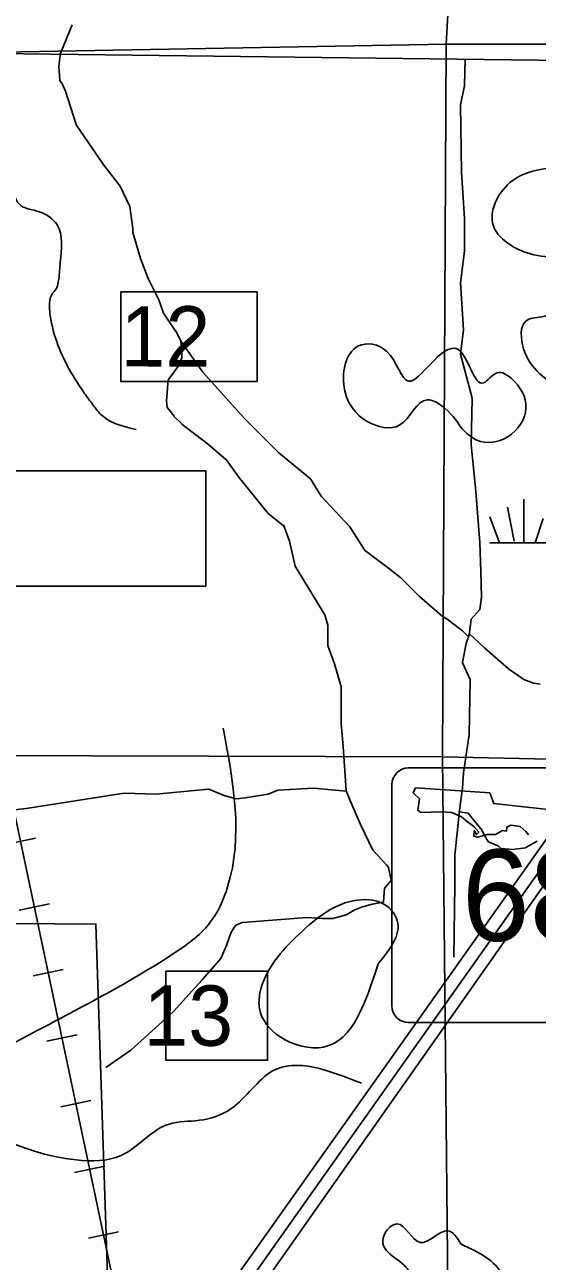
# Model space of a CAD drawing. Extents: x 408847 to 817539, y 923858 to 1151780.
# Drawn here: x 506920 to 510743, y 1031794 to 1041018 of the extents above; entities that cross this region are included whole.
import ezdxf

# ---------------------------------------------------------------- set-up
doc = ezdxf.new("R2010")
doc.units = 0
for name, color, linetype in [('Lakes and Ponds', 7, 'Continuous'), ('Level 39', 7, 'Continuous'), ('Level 43', 7, 'Continuous'), ('Local Roads Paved', 7, 'Continuous'), ('Masks for Text', 7, 'Continuous'), ('Narrow River Creek and Branch and Slough', 7, 'Continuous'), ('Railroads', 7, 'Continuous'), ('Roadshields State Highways', 7, 'Continuous'), ('Section Lines', 7, 'Continuous'), ('State Park', 7, 'Continuous'), ('State Route Divided Highway Outline and Fill', 7, 'Continuous'), ('Swamps', 7, 'Continuous'), ('Township  and Range lines', 7, 'Continuous')]:
    doc.layers.add(name, color=color, linetype=linetype)

msp = doc.modelspace()

# ---------------------------------------------------------------- linework, layer by layer
at = {"layer": 'Lakes and Ponds'}
for points in [[(511287.2, 1039444.9), (511358.8, 1039573.4), (511383, 1039777.7), (511189.1, 1039952.2), (510880.8, 1039956.6), (510556.4, 1039854.8), (510409.9, 1039540.4), (510717.9, 1039301.7), (510930.1, 1039295.4), (511287.2, 1039444.9)], [(510775.4, 1038838.8), (510657.2, 1038806.9), (510641, 1038600.6), (510940.8, 1038281.7), (511369, 1038106.9), (511581.3, 1038222.8), (511611.6, 1038455.2), (511137.7, 1038888.5), (510775.4, 1038838.8)], [(510181.8, 1038004.1), (510291.8, 1037919.8), (510522.1, 1037943.6), (510658.4, 1038159.8), (510550.6, 1038378.3), (510444.6, 1038422.5), (510342.4, 1038346.5), (510150.6, 1038597.1), (509946.2, 1038487.2), (509784, 1038359.1), (509620.1, 1038581.7), (509408, 1038622), (509307.5, 1038287.6), (509475.3, 1038059), (509717.5, 1038032.7), (509923.9, 1038220.7), (510029.9, 1038176.5), (510181.8, 1038004.1)], [(509555.7, 1034012.8), (509698.2, 1034335.2), (509622.3, 1034443.4), (509400.2, 1034487.8), (508969.5, 1034237.8), (508674.7, 1033793.4), (508670.6, 1033679.2), (508824.4, 1033468.7), (509148.6, 1033392.2), (509555.7, 1034012.8)], [(510175.4, 1031920.4), (510486.3, 1031687), (510506.1, 1031486.6), (510417.8, 1031372.5), (510303.7, 1031318.6), (509979.4, 1031288.9), (509757.3, 1031369.3), (509707.4, 1031489.5), (509787.7, 1031707.8), (509589.9, 1031946.5), (509696.1, 1032072.6), (509870.1, 1031934.1), (510074.4, 1032022), (510175.4, 1031920.4)]]:
    msp.add_spline(points, degree=3, dxfattribs=at)
at = {"layer": 'Level 39'}
for points in [[(507636, 1039025.9), (508653.4, 1039025.9), (508653.4, 1038357.8), (507636, 1038357.8)], [(501086.4, 1037689.7), (508271.9, 1037689.7), (508271.9, 1036830.7), (501086.4, 1036830.7)]]:
    msp.add_lwpolyline(points, close=True, dxfattribs=at)
at = {"layer": 'Local Roads Paved'}
for p, q in [((507274.2, 1041018), (507188.4, 1040810.6)), ((507274.2, 1041018), (507188.4, 1040810.6)), ((506041.3, 1040811.9), (511302.8, 1040747.5)), ((507188.1, 1040809.7), (507173.9, 1040710.2)), ((507188.1, 1040809.7), (507173.9, 1040710.2)), ((507173.9, 1040709.3), (507181, 1040603.4)), ((507173.9, 1040709.3), (507181, 1040603.4)), ((510206, 1040763.6), (510198.9, 1040563.1)), ((507181.7, 1040601.2), (507202.2, 1040573.9)), ((507181.7, 1040601.2), (507202.2, 1040573.9)), ((507202.7, 1040573), (507224, 1040523.5)), ((507202.7, 1040573), (507224, 1040523.5)), ((507224.1, 1040523.1), (507302.7, 1040272.8)), ((507224.1, 1040523.1), (507302.7, 1040272.8)), ((510198.8, 1040562.4), (510170.3, 1040419.7)), ((510170.2, 1040418.9), (510177.4, 1039917.4)), ((507303.2, 1040271.8), (507510.7, 1039971.1)), ((507303.2, 1040271.8), (507510.7, 1039971.1)), ((507510.8, 1039971), (507632.4, 1039813.6)), ((507510.8, 1039971), (507632.4, 1039813.6)), ((510177.4, 1039917.2), (510198.9, 1039573.2)), ((507632.8, 1039812.9), (507704, 1039663.2)), ((507632.8, 1039812.9), (507704, 1039663.2)), ((507704.4, 1039662), (507725.8, 1039498)), ((507704.4, 1039662), (507725.8, 1039498)), ((510198.9, 1039572.9), (510198.9, 1039329.4)), ((507725.8, 1039497.4), (507725.8, 1039469.6)), ((507725.8, 1039497.4), (507725.8, 1039469.6)), ((507726, 1039468.4), (507754.5, 1039375.8)), ((507726, 1039468.4), (507754.5, 1039375.8)), ((507754.5, 1039375.7), (507783.1, 1039275.5)), ((507754.5, 1039375.7), (507783.1, 1039275.5)), ((510198.8, 1039328.9), (510170.2, 1039092.9)), ((507783.2, 1039275.2), (507840.4, 1039125)), ((507783.2, 1039275.2), (507840.4, 1039125)), ((507840.6, 1039124.6), (507919.3, 1038967.2)), ((507840.6, 1039124.6), (507919.3, 1038967.2)), ((510170.2, 1039092.2), (510191.7, 1038741.5)), ((507919.4, 1038966.8), (507955, 1038867.1)), ((507919.4, 1038966.8), (507955, 1038867.1)), ((507955.5, 1038866.2), (508048.2, 1038730.6)), ((507955.5, 1038866.2), (508048.2, 1038730.6)), ((510191.6, 1038740.7), (510170.3, 1038562.6)), ((508048.5, 1038730.1), (508084.2, 1038656.6)), ((508048.5, 1038730.1), (508084.2, 1038656.6)), ((508092, 1038596.7), (508084.2, 1038656.6)), ((508084.2, 1038656.6), (508249, 1038427.3)), ((508084.2, 1038656.6), (508092, 1038596.7)), ((508091.4, 1038535.4), (508092.1, 1038596.2)), ((508092.1, 1038596.2), (508091.4, 1038535.4)), ((510170.4, 1038561.1), (510256.1, 1038232.4)), ((507991.7, 1038370.6), (508069.6, 1038476.9)), ((508069.6, 1038476.9), (507991.7, 1038370.6)), ((508070.1, 1038477.8), (508091.2, 1038534)), ((508091.2, 1038534), (508070.1, 1038477.8)), ((508249.2, 1038427), (508557.3, 1038083)), ((507976.7, 1038212.4), (507990.9, 1038368.6)), ((507990.9, 1038368.6), (507976.7, 1038212.4)), ((507983.7, 1038162.8), (507976.8, 1038211.5)), ((507976.8, 1038211.5), (507983.7, 1038162.8)), ((510256.2, 1038231.3), (510249, 1037887.9)), ((508033.9, 1038097.4), (507984.5, 1038160.9)), ((507984.5, 1038160.9), (508033.9, 1038097.4)), ((508091.2, 1038040), (508034.2, 1038097)), ((508034.2, 1038097), (508091.2, 1038040)), ((508155.9, 1037989.7), (508091.6, 1038039.7)), ((508091.6, 1038039.7), (508155.9, 1037989.7)), ((508557.4, 1038082.8), (508815.2, 1037824.8)), ((508277.7, 1037896.5), (508155.9, 1037989.6)), ((508155.9, 1037989.6), (508277.7, 1037896.5)), ((508420.8, 1037774.8), (508277.9, 1037896.3)), ((508277.9, 1037896.3), (508420.8, 1037774.8)), ((508815.5, 1037824.6), (509051.4, 1037631.5)), ((510249.1, 1037887.4), (510284.9, 1037536.3)), ((508514.3, 1037645.5), (508421.4, 1037774.1)), ((508421.4, 1037774.1), (508514.3, 1037645.5)), ((508736.3, 1037373.2), (508514.4, 1037645.3)), ((508514.4, 1037645.3), (508736.3, 1037373.2)), ((509052.3, 1037630.5), (509130.6, 1037502.3)), ((509131.1, 1037501.7), (509345.6, 1037272.7)), ((510284.9, 1037536.2), (510313.5, 1037156.2)), ((508851.2, 1037279.6), (508736.9, 1037372.6)), ((508736.9, 1037372.6), (508851.2, 1037279.6)), ((508894.2, 1037166.6), (508851.2, 1037288.3)), ((509346, 1037272.1), (509453, 1037101)), ((508937.1, 1036980.5), (508894.3, 1037166.1)), ((509453.9, 1037099.9), (509632.6, 1036964.1)), ((510313.6, 1037156), (510320.7, 1036941)), ((509159.2, 1036617), (508937.6, 1036979.3)), ((509632.6, 1036964.1), (509725.6, 1036892.5)), ((510320.7, 1036941), (510327.9, 1036747.7)), ((509725.9, 1036892.2), (509861.9, 1036756.2)), ((510327.8, 1036746.9), (510313.7, 1036655.3)), ((510312.8, 1036653.2), (510249.9, 1036583.3)), ((509180.8, 1036538.2), (509159.6, 1036616)), ((509181, 1036387.8), (509181, 1036537.1)), ((510034.3, 1036605.3), (510069.7, 1036584.1)), ((510070, 1036583.8), (510184.3, 1036498.1)), ((510248.9, 1036581.1), (510234.8, 1036468)), ((510184.7, 1036497.7), (510229.7, 1036452.7)), ((510234.6, 1036467.2), (510213.3, 1036403.3)), ((510235.7, 1036476), (510349.4, 1036371)), ((509231.1, 1036250.9), (509181.2, 1036386.4)), ((510213.1, 1036402.8), (510184.8, 1036260.9)), ((510349.4, 1036371), (510528.4, 1036213.4)), ((509281.2, 1036079.2), (509231.2, 1036250.7)), ((510185.1, 1036258.5), (510241.5, 1036134.3)), ((510528.8, 1036213.1), (510642.9, 1036134.6)), ((509281.3, 1035806.3), (509281.3, 1036078.1)), ((510241.9, 1036132.6), (510234.7, 1035724.9)), ((510643.7, 1036134.2), (510714.5, 1036105.8)), ((510715.4, 1036105.6), (510764.9, 1036098.5)), ((509295.7, 1035634), (509281.3, 1035806)), ((510234.7, 1035724.4), (510191.7, 1035438)), ((509317.1, 1035304.8), (509295.7, 1035634)), ((510191.7, 1035437.6), (510184.5, 1035323.2)), ((507660.9, 1035286.7), (506930.2, 1035172)), ((507897.6, 1035279.5), (507661.7, 1035286.7)), ((508291.1, 1035315.3), (507898.1, 1035279.6)), ((508413.7, 1035265.3), (508293, 1035315)), ((508499.3, 1035243.9), (508414.3, 1035265.1)), ((508564.4, 1035250.8), (508500.7, 1035243.8)), ((508736.1, 1035279.5), (508564.6, 1035250.9)), ((508807.6, 1035308), (508736.9, 1035279.7)), ((509073.2, 1035322.6), (508808.9, 1035308.3)), ((509318.2, 1035301.6), (509073.7, 1035322.5)), ((509353, 1035218.1), (509317.4, 1035303.5)), ((510184.5, 1035322.9), (510163, 1035158.2)), ((506930.1, 1035172), (506557.7, 1035129)), ((509424.7, 1035053.2), (509353, 1035218)), ((510163, 1035158.1), (510127.2, 1034821.2)), ((510161.8, 1035146.8), (510226, 1035137.7)), ((509517.6, 1034860), (509424.7, 1035053)), ((510228.5, 1035136.2), (510320.5, 1035022.9)), ((510320.9, 1035022.4), (510377.4, 1034923.5)), ((510379.4, 1034921.8), (510449, 1034893.9)), ((510450.3, 1034893), (510470.2, 1034873.1)), ((510472.7, 1034872), (510556.8, 1034865)), ((510557.7, 1034865), (510656.9, 1034879.1)), ((510658.3, 1034879.7), (510742.6, 1034928.9)), ((509618, 1034752.1), (509518.3, 1034859)), ((510127.2, 1034820.8), (510127.2, 1034605.9)), ((509632.2, 1034731), (509618.4, 1034751.6)), ((509653.6, 1034639.1), (509632.7, 1034729.6)), ((509604.8, 1034580.8), (509652.7, 1034635.6)), ((510127.2, 1034605.8), (510120, 1034061.7)), ((509596.9, 1034475.3), (509603.8, 1034578.4)), ((509317.6, 1034379.2), (509381.5, 1034414.7)), ((509381.9, 1034414.9), (509431.6, 1034436.2)), ((509432.1, 1034436.4), (509510.5, 1034457.8)), ((508494, 1034300.5), (508542.4, 1034321.3)), ((508543.7, 1034321.6), (509023, 1034357.4)), ((509023.5, 1034357.4), (509137.8, 1034350.3)), ((509138.1, 1034350.3), (509216.3, 1034350.3)), ((509217.4, 1034350.4), (509316.7, 1034378.8)), ((508428.4, 1034156.8), (508456.8, 1034242.2)), ((508457.2, 1034243.1), (508492.2, 1034299)), ((508385.5, 1034056.8), (508428.2, 1034156.5)), ((508242, 1033891.3), (508384.9, 1034055.7)), ((508027, 1033654.7), (508241.9, 1033891.2)), ((507711.7, 1033367.9), (508026.7, 1033654.5)), ((507525.1, 1033238.6), (507711.3, 1033367.6))]:
    msp.add_line(p, q, dxfattribs=at)
for points in [[(509862.1, 1036756), (509976.6, 1036655.7), (510033.7, 1036605.7)], [(509510.9, 1034457.9), (509553.7, 1034465), (509593.6, 1034471.7)]]:
    msp.add_lwpolyline(points, dxfattribs=at)
for centre, start, end in [((507277.9, 1041016.5), 153.44648, 157.53075), ((507277.9, 1041016.5), 153.44648, 157.53075), ((507192.1, 1040809.1), 157.53075, 171.87393), ((507192.1, 1040809.1), 157.53075, 171.87393), ((507177.9, 1040709.6), 171.87393, 183.81216), ((507177.9, 1040709.6), 171.87393, 183.81216), ((507184.9, 1040603.6), 183.81216, 216.85606), ((507184.9, 1040603.6), 183.81216, 216.85606), ((507199, 1040571.5), 23.18815, 36.85606), ((507199, 1040571.5), 23.18815, 36.85606), ((507220.3, 1040521.9), 17.43894, 23.18815), ((507220.3, 1040521.9), 17.43894, 23.18815), ((510194.9, 1040563.2), 348.69561, 357.95562), ((510174.2, 1040418.9), 168.69561, 180.81804), ((507306.5, 1040274), 197.43894, 214.61067), ((507306.5, 1040274), 197.43894, 214.61067), ((507514, 1039973.4), 214.61067, 217.68029), ((507514, 1039973.4), 214.61067, 217.68029), ((510181.4, 1039917.4), 180.81804, 183.57454), ((507629.2, 1039811.2), 25.45215, 37.68029), ((507629.2, 1039811.2), 25.45215, 37.68029), ((507700.4, 1039661.5), 7.42771, 25.45215), ((507700.4, 1039661.5), 7.42771, 25.45215), ((510194.9, 1039572.9), 0, 3.57454), ((507721.8, 1039497.4), 0, 7.42771), ((507721.8, 1039497.4), 0, 7.42771), ((507729.8, 1039469.6), 180, 197.09462), ((507729.8, 1039469.6), 180, 197.09462), ((507750.7, 1039374.6), 15.93778, 17.09462), ((507750.7, 1039374.6), 15.93778, 17.09462), ((510194.9, 1039329.4), 353.09222, 0), ((507787, 1039276.6), 195.93778, 200.84487), ((507787, 1039276.6), 195.93778, 200.84487), ((507844.2, 1039126.4), 200.84487, 206.55352), ((507844.2, 1039126.4), 200.84487, 206.55352), ((510174.2, 1039092.4), 173.09222, 183.50177), ((507915.7, 1038965.4), 19.64469, 26.55352), ((507915.7, 1038965.4), 19.64469, 26.55352), ((507958.8, 1038868.4), 199.64469, 214.36691), ((507958.8, 1038868.4), 199.64469, 214.36691), ((510187.7, 1038741.2), 353.16064, 3.50177), ((508044.9, 1038728.3), 25.93531, 34.36691), ((508044.9, 1038728.3), 25.93531, 34.36691), ((508088.1, 1038596.2), 359.38163, 7.41832), ((508088.1, 1038596.2), 359.38163, 7.41832), ((510174.3, 1038562.1), 173.16064, 194.61383), ((508066.3, 1038479.2), 323.75991, 339.45343), ((508066.3, 1038479.2), 323.75991, 339.45343), ((508087.4, 1038535.4), 339.45343, 359.38163), ((508087.4, 1038535.4), 339.45343, 359.38163), ((507994.9, 1038368.3), 143.75991, 174.80817), ((507994.9, 1038368.3), 143.75991, 174.80817), ((508252.2, 1038429.6), 215.69303, 221.84071), ((507980.7, 1038212.1), 174.80817, 188.12607), ((507980.7, 1038212.1), 174.80817, 188.12607), ((510252.2, 1038231.4), 358.80711, 14.61383), ((507987.7, 1038163.4), 188.12607, 217.86101), ((507987.7, 1038163.4), 188.12606, 217.86101), ((508037.1, 1038099.9), 217.86101, 224.98558), ((508037.1, 1038099.9), 217.86101, 224.98558), ((508094.1, 1038042.8), 224.98558, 232.11104), ((508094.1, 1038042.8), 224.98558, 232.11104), ((508560.2, 1038085.6), 221.84071, 224.98558), ((508158.4, 1037992.8), 232.11104, 232.58073), ((508158.4, 1037992.8), 232.11104, 232.58073), ((508275.3, 1037893.3), 49.62123, 52.58073), ((508275.3, 1037893.3), 49.62123, 52.58073), ((508818.1, 1037827.7), 224.98558, 230.69646), ((510253, 1037887.8), 178.80711, 185.82343), ((508418.2, 1037771.8), 35.82397, 49.62123), ((508418.2, 1037771.8), 35.82397, 49.62123), ((508517.5, 1037647.8), 215.82397, 219.19308), ((508517.5, 1037647.8), 215.82396, 219.19308), ((509048.9, 1037628.4), 31.41674, 50.69646), ((509134, 1037504.4), 211.41674, 223.138), ((510280.9, 1037535.9), 4.31386, 5.82343), ((508739.4, 1037375.7), 219.19308, 230.89203), ((508739.4, 1037375.7), 219.19308, 230.89203), ((509342.7, 1037270), 31.99242, 43.138), ((508890.4, 1037165.2), 12.9883, 19.43099), ((509456.4, 1037103.1), 211.99242, 232.75127), ((510309.6, 1037155.9), 1.90819, 4.31386), ((508941, 1036981.4), 192.9883, 211.45097), ((509630.1, 1036960.9), 52.41747, 52.75127), ((510324.7, 1036941.1), 181.90819, 182.12003), ((509723.1, 1036889.3), 44.98558, 52.41747), ((509864.7, 1036759), 224.98558, 228.79978), ((510323.9, 1036747.6), 351.25817, 2.12003), ((509155.8, 1036615), 15.2478, 31.45097), ((510309.8, 1036655.9), 318.02713, 351.25817), ((509177, 1036537.1), 0, 15.2478), ((510036.4, 1036608.7), 228.79978, 239.02352), ((510067.6, 1036580.6), 53.11626, 59.02352), ((510252.9, 1036580.6), 138.02713, 172.87853), ((510181.9, 1036494.9), 44.98558, 53.11626), ((510230.8, 1036468.5), 341.5737, 352.87853), ((509185, 1036387.8), 180, 200.21551), ((510217.1, 1036402), 161.5737, 168.69561), ((510352.1, 1036374), 227.27624, 228.63792), ((509227.3, 1036249.5), 16.25245, 20.21551), ((510188.7, 1036260.1), 168.69561, 204.44409), ((510531.1, 1036216.4), 228.63792, 235.47801), ((509277.3, 1036078.1), 0, 16.25245), ((510237.9, 1036132.6), 358.99542, 24.44409), ((510645.2, 1036137.9), 235.47801, 248.18864), ((510716, 1036109.5), 248.18864, 261.86586), ((509285.3, 1035806.3), 180, 184.76126), ((510230.7, 1035725), 351.47346, 358.99542), ((509291.7, 1035633.7), 3.72952, 4.76126), ((510195.7, 1035437.4), 171.47346, 176.42546), ((507661.6, 1035282.7), 88.26342, 98.91934), ((507897.7, 1035283.5), 268.26342, 275.19703), ((508291.5, 1035311.3), 67.60971, 95.19703), ((508415.2, 1035269), 247.60971, 255.95697), ((508500.3, 1035247.7), 255.95697, 276.34336), ((508564, 1035254.8), 276.34336, 279.467), ((508735.5, 1035283.4), 279.467, 291.81136), ((508809.1, 1035304.3), 93.09561, 111.81136), ((509073.4, 1035318.6), 85.09845, 93.09561), ((509321.1, 1035305), 183.72952, 202.60963), ((510180.5, 1035323.4), 352.57229, 356.42546), ((506929.6, 1035175.9), 276.58523, 278.91934), ((509356.7, 1035219.6), 202.60963, 203.48802), ((510167, 1035157.6), 172.57229, 173.93058), ((509428.3, 1035054.8), 203.48802, 205.69868), ((510225.4, 1035133.7), 39.07975, 81.86586), ((510317.4, 1035020.4), 29.73246, 39.07975), ((510380.8, 1034925.5), 209.73246, 248.18864), ((510447.5, 1034890.2), 44.98558, 68.18864), ((510473, 1034876), 224.98558, 265.23397), ((510557.2, 1034868.9), 265.23397, 278.13414), ((510656.3, 1034883.1), 278.13414, 300.26899), ((509521.2, 1034861.7), 205.69868, 223.01068), ((510131.2, 1034820.8), 173.93058, 180), ((509615.1, 1034749.4), 33.67676, 43.01068), ((509628.8, 1034728.7), 12.9883, 33.67676), ((509649.7, 1034638.2), 318.82837, 12.9883), ((510123.2, 1034605.9), 359.24535, 0), ((509607.8, 1034578.1), 138.82837, 176.18784), ((509383.4, 1034411.2), 113.20903, 119.06685), ((509433.2, 1034432.5), 105.26244, 113.20903), ((509511.6, 1034453.9), 99.467, 105.26244), ((509592.9, 1034475.6), 279.467, 356.18784), ((508544, 1034317.6), 94.27003, 113.20903), ((509023.3, 1034353.4), 86.42187, 94.27003), ((509138.1, 1034354.3), 266.42187, 270), ((509216.3, 1034354.3), 270, 285.95302), ((509315.6, 1034382.7), 285.95302, 299.06685), ((508460.6, 1034241), 148.00758, 161.5737), ((508495.5, 1034296.9), 113.20903, 148.00758), ((508424.6, 1034158), 336.81185, 341.5737), ((508381.9, 1034058.4), 319.00519, 336.81185), ((508238.9, 1033893.9), 317.74066, 319.00519), ((508024.1, 1033657.4), 312.28804, 317.74066), ((507709, 1033370.8), 304.70865, 312.28804)]:
    msp.add_arc(centre, 4, start, end, dxfattribs=at)
at = {"layer": 'Masks for Text'}
msp.add_lwpolyline([(507973.5, 1033958.5), (508731.6, 1033958.5), (508731.6, 1033293.1), (507973.5, 1033293.1)], close=True, dxfattribs=at)
at = {"layer": 'Narrow River Creek and Branch and Slough'}
for points in [[(508269.8, 1045699.4), (508817.8, 1045324.1), (509723, 1045683.7), (509819.2, 1045783.7), (510017.6, 1045985.8), (510364, 1046123.7), (510810.5, 1046177.2), (511262.4, 1045834.1), (511650.7, 1045781.6), (512139.1, 1045805.1), (512557.3, 1045648.3), (513321.2, 1045052.4), (513637.3, 1044925.8), (514023.8, 1045045.6), (514857.6, 1045986.2), (514961.8, 1046040.2), (515490.2, 1045999.5), (516122.3, 1045676.2), (516600.5, 1045545.4), (517820.4, 1044636.4), (518426.9, 1044637.7), (518795.2, 1044613.3), (518995.1, 1044416.7), (519074.7, 1044011.9), (518719.4, 1043207), (518782.9, 1042778.2), (519289.7, 1041459.3), (519614.8, 1040447.2)], [(508266.7, 1045670.1), (508197.3, 1045461.9), (508116.4, 1045288.5), (507931.4, 1045126.6), (507919.8, 1044687.3), (508116.4, 1044363.5), (508301.4, 1044109.2), (508347.6, 1043947.3), (508336.1, 1043484.8), (508255.1, 1043334.5), (508035.5, 1043091.7), (507781.1, 1042906.7), (507677, 1042663.9), (507665.5, 1042455.8), (507688.6, 1042293.9), (507758, 1042155.1), (507966.1, 1041923.9), (507862, 1041738.9), (507596.1, 1041565.5), (507272.3, 1041368.9), (506879.2, 1041183.9), (506572.8, 1041039.4), (506335.8, 1040894.9), (506393.6, 1040675.2), (506434.1, 1040415), (506509.2, 1040247.4), (506798.3, 1039969.9), (506890.8, 1039669.3), (507029.5, 1039623), (507162.5, 1039524.7), (507185.6, 1039247.3), (507174.1, 1039120.1), (507139.4, 1039027.6), (507127.8, 1039016), (507110.5, 1038975.5), (507110.5, 1038848.4), (507168.3, 1038628.7), (507364.8, 1038270.2), (507428.4, 1038183.5), (507497.8, 1038102.6), (507752.2, 1037998.5)], [(505801.5, 1032840.7), (506081, 1032988.7), (506469.3, 1033216.7), (508022.4, 1034084.5), (508296.4, 1034312.9), (508433.5, 1034587), (508400.6, 1035769.8)], [(506146.8, 1033038), (507302.7, 1032550.2), (507639, 1032583.8), (507997.6, 1032817.8), (508221.8, 1032845.6), (508458.1, 1032931.5), (508768.7, 1033213.6), (509430.8, 1033121.9)]]:
    msp.add_spline(points, degree=3, dxfattribs=at)
at = {"layer": 'Railroads'}
for p, q in [((506776.8, 1034902.7), (507001.8, 1034950.1)), ((506879.9, 1034413.5), (507105, 1034460.9)), ((506983.1, 1033924.2), (507208.2, 1033971.7)), ((507086.3, 1033435), (507311.3, 1033482.4)), ((507189.4, 1032945.7), (507414.5, 1032993.2)), ((507292.6, 1032456.5), (507517.6, 1032503.9)), ((507395.7, 1031967.2), (507620.8, 1032014.7))]:
    msp.add_line(p, q, dxfattribs=at)
for points in [[(510079.2, 1019797.2), (501500.3, 1060485.3), (501512.6, 1060426.3), (495655.5, 1088705.6), (495655.5, 1088705.6), (495297.5, 1089286.4), (494680.1, 1089502.7), (494680.1, 1089502.7), (486588.8, 1089533.8), (486588.8, 1089533.8), (485948.3, 1089769.1), (485607.8, 1090360.4), (485592.6, 1090534.9), (485592.6, 1090534.9), (485598.8, 1095821.6), (485577.9, 1096140.9), (484280, 1105896.4), (484264.6, 1106103.9), (484317, 1113718.1)], [(511050.1, 1014993.9), (510079.2, 1019797.2), (501500.3, 1060485.3)]]:
    msp.add_lwpolyline(points, dxfattribs=at)
at = {"layer": 'Roadshields State Highways'}
for p, q in [((511433.5, 1035474.1), (509783.5, 1035474.1)), ((509658.5, 1035349.1), (509658.5, 1033699.1)), ((509783.5, 1033574.1), (511433.5, 1033574.1))]:
    msp.add_line(p, q, dxfattribs=at)
for points in [[(510678.1, 1034975), (510658.4, 1035000.4), (510615.5, 1035036.7), (510546.3, 1035046.6), (510516.6, 1035033.4), (510513.3, 1035003.7), (510483.7, 1035007), (510430.9, 1034977.3), (510371.6, 1034977.3), (510295.8, 1034957.5), (510269.4, 1034964.1), (510272.7, 1035007), (510289.2, 1034977.3), (510305.7, 1034993.8), (510269.4, 1035036.7), (510213.4, 1035079.5), (510177.1, 1035109.2), (510104.6, 1035142.2), (510028.8, 1035145.5), (509873.8, 1035142.2), (509850.8, 1035158.7), (509863.9, 1035244.5), (509817.8, 1035287.3), (509834.3, 1035326.9)], [(509834.3, 1035326.9), (510388.1, 1035287.3), (510417.7, 1035208.2), (510981.4, 1035145.5)]]:
    msp.add_lwpolyline(points, dxfattribs=at)
for centre, start, end in [((509783.5, 1035349.1), 90, 180), ((509783.5, 1033699.1), 180, 270)]:
    msp.add_arc(centre, 125, start, end, dxfattribs=at)
at = {"layer": 'Section Lines'}
for p, q in [((510063.1, 1040873.9), (515126.1, 1040876.8)), ((515110.7, 1035445), (510036.7, 1035557.9))]:
    msp.add_line(p, q, dxfattribs=at)
for points in [[(504821, 1040779.2), (510063.1, 1040873.9)], [(504798.7, 1035572.3), (510036.7, 1035557.9)]]:
    msp.add_lwpolyline(points, dxfattribs=at)
at = {"layer": 'State Park'}
msp.add_lwpolyline([(502102.8, 1031191.1), (502081.5, 1030400), (506098.7, 1030379.2), (506090.8, 1031655), (507536.7, 1031687.4), (507450.9, 1034309.3), (502208.1, 1034351.7), (502168.5, 1032158.5), (500863.8, 1031379.7)], dxfattribs=at)
at = {"layer": 'State Route Divided Highway Outline and Fill'}
for p, q in [((513098.8, 1038173), (507882.5, 1030811.1)), ((508045.8, 1030695.6), (513241.3, 1038084.3)), ((512841.4, 1037651.7), (507964.2, 1030753.3))]:
    msp.add_line(p, q, dxfattribs=at)
at = {"layer": 'Swamps'}
for p, q in [((510641.8, 1037479.1), (510641.8, 1037152.9)), ((510521, 1037418.7), (510569.3, 1037165)), ((510786.8, 1037334.1), (510726.4, 1037152.9))]:
    msp.add_line(p, q, dxfattribs=at)
for points in [[(510388, 1037346.2), (510460.5, 1037152.9)], [(510388.6, 1037152.9), (510970.5, 1037152.9)]]:
    msp.add_lwpolyline(points, dxfattribs=at)
at = {"layer": 'Township  and Range lines'}
for p, q in [((510366.5, 1046202.1), (510063.8, 1040873.9)), ((510063.1, 1040873.9), (510036.2, 1035557.9)), ((510036.7, 1035557.9), (510089.8, 1030292.2))]:
    msp.add_line(p, q, dxfattribs=at)

# ---------------------------------------------------------------- texts
at = {"layer": 'Level 43'}
for s, p in [('12', (507634.8, 1038469.1)), ('13', (507805, 1033402.5))]:
    msp.add_text(s, height=450, rotation=359.90626, dxfattribs=at).set_placement(p)
at = {"layer": 'Roadshields State Highways'}
msp.add_text('681', height=680, dxfattribs=at).set_placement((510180.6, 1034184.1))

doc.saveas('drawing.dxf')
